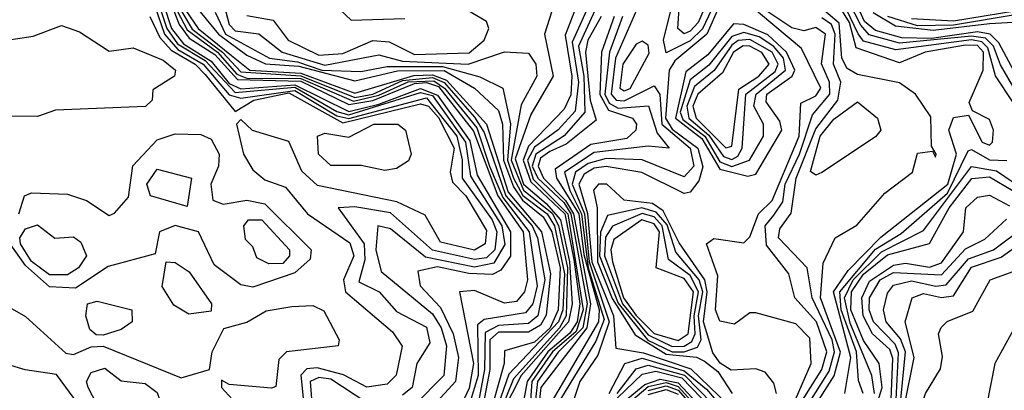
# Model space of a CAD drawing. Extents: x 2889633 to 3052318, y 540750 to 918690.
# Tile 584 of 656: x 2991205 to 2992850, y 826100 to 826719. Entities that reach past the tile are written whole.
import ezdxf

# ---------------------------------------------------------------- set-up
doc = ezdxf.new("R2010")
doc.units = 0

msp = doc.modelspace()

# ---------------------------------------------------------------- linework, layer by layer
at = {"layer": '0CON02XD'}
for points in [[(2992315, 826695.7), (2992304.6, 826704.6), (2992308.2, 826755), (2992338.3, 826801.7), (2992337.5, 826855), (2992346.2, 826865), (2992365, 826866.5), (2992418.5, 826835), (2992425.4, 826825), (2992426.2, 826803.8), (2992418.2, 826791.8), (2992362, 826768), (2992338.5, 826715), (2992325, 826700.5), (2992315, 826695.7)], [(2991420, 826775), (2991447, 826695), (2991469.5, 826669.5), (2991511.8, 826645), (2991555, 826594), (2991575, 826588.1), (2991665, 826601.3), (2991735, 826558.7), (2991755, 826554.4), (2991885, 826589.2), (2991935.7, 826525), (2991944.7, 826485.3), (2991944.6, 826455), (2991994.6, 826385), (2992002.5, 826365), (2991998.8, 826335), (2991985, 826321.5), (2991965, 826318.7), (2991894.7, 826334.7), (2991825, 826396.7), (2991765, 826406.9), (2991737.5, 826405), (2991780.5, 826345), (2991781.8, 826318.2), (2991771.9, 826281.9), (2991806, 826265), (2991835, 826232), (2991885, 826206), (2991890.5, 826179.5), (2991868.8, 826145), (2991860.8, 826105), (2991845, 826092.2)], [(2991428, 826775), (2991450.9, 826705), (2991468.9, 826678.9), (2991515, 826651.3), (2991565, 826598), (2991665, 826606.6), (2991735, 826566.1), (2991755, 826560.4), (2991875, 826597.8), (2991895, 826592.9), (2991950.2, 826515), (2991958.1, 826458.1), (2992010.8, 826375), (2992015.8, 826344.2), (2991997.4, 826312.6), (2991965, 826305.9), (2991883, 826323), (2991825, 826370), (2991803.3, 826375), (2991800.5, 826335), (2991808.9, 826298.9), (2991895, 826228.1), (2991909.6, 826205), (2991918.5, 826175), (2991914, 826125), (2991865, 826075.7)], [(2991432.8, 826785), (2991459.2, 826705), (2991479.1, 826679.1), (2991525, 826650.4), (2991555, 826612.6), (2991575, 826603.8), (2991665, 826610.8), (2991755, 826566.2), (2991805, 826578.3), (2991875, 826604.5), (2991903.3, 826593.3), (2991957.1, 826517.1), (2991969.6, 826459.6), (2992025.3, 826365), (2992025.3, 826324.7), (2992009.1, 826300.9), (2991995, 826293.8), (2991955.3, 826295.3), (2991903.3, 826306.7), (2991870.3, 826299.7), (2991874.3, 826275), (2991908.5, 826238.5), (2991929.3, 826195), (2991938.2, 826155), (2991933.5, 826115), (2991885, 826062.2)], [(2991447, 826775), (2991471.6, 826711.6), (2991488.6, 826688.6), (2991531.1, 826661.1), (2991569.3, 826619.3), (2991675, 826617), (2991755, 826577.6), (2991795, 826584.6), (2991865, 826612.8), (2991885, 826614.6), (2991905, 826607.7), (2991963.4, 826533.4), (2992004.1, 826425), (2992046.2, 826365), (2992053.3, 826285), (2992048.6, 826265), (2992035, 826248.8), (2992015, 826246), (2991965, 826267.1), (2991940, 826265), (2991963.1, 826145), (2991956.1, 826103.9), (2991935, 826059.2)], [(2992110.4, 826785), (2992082.2, 826695), (2992096.7, 826625), (2992058.9, 826561.1), (2992032.9, 826487.1), (2992047, 826445), (2992085, 826412.3), (2992108.5, 826385), (2992123.6, 826315), (2992128.2, 826245), (2992121.9, 826215), (2992043, 826125), (2992012.6, 826065)], [(2992903.5, 826563.5), (2992840.8, 826680.8), (2992826.5, 826695), (2992805, 826698.9), (2992728.2, 826688.2), (2992678.9, 826688.9), (2992635, 826701.4), (2992616.6, 826716.6), (2992586.1, 826785)], [(2991457.9, 826755), (2991485, 826702.5), (2991535.7, 826665), (2991568.2, 826628.2), (2991585, 826621.9), (2991675, 826621.1), (2991763.2, 826583.2), (2991805, 826593.3), (2991854.5, 826615.5), (2991897.3, 826617.3), (2991915.1, 826605.1), (2991968.7, 826538.7), (2991990.2, 826475), (2992012.4, 826422.4), (2992056.3, 826365), (2992069.6, 826275), (2992062.5, 826245), (2992050.2, 826229.8), (2991981.3, 826218.7), (2991970.2, 826209.8), (2991971, 826125), (2991946.4, 826045)], [(2991463.9, 826753.9), (2991493.6, 826703.6), (2991544.3, 826665), (2991575, 826632.6), (2991675, 826625.4), (2991765, 826589.5), (2991795, 826595.2), (2991845, 826618.1), (2991895, 826622.7), (2991914.3, 826614.3), (2991965, 826556.5), (2991981.2, 826531.2), (2992017.6, 826425), (2992061.1, 826375), (2992070.3, 826355), (2992082.4, 826285), (2992070.9, 826225), (2992055, 826212.1), (2992005, 826208.8), (2991982.8, 826197.2), (2991981.6, 826135), (2991970.8, 826075)], [(2991469.7, 826755), (2991503.5, 826705), (2991559.4, 826659.4), (2991590, 826635), (2991675, 826630.1), (2991765, 826596.6), (2991863.6, 826626.4), (2991895, 826627.4), (2991918.5, 826618.5), (2991985.2, 826545.2), (2992021.2, 826431.2), (2992076.7, 826365), (2992092.2, 826295), (2992085, 826226.2), (2992075, 826209.2), (2992055, 826197.3), (2992005, 826197.5), (2991990.9, 826185), (2991990.7, 826135), (2991977.5, 826065)], [(2991480.5, 826765), (2991537.4, 826695), (2991585, 826660), (2991615.7, 826645.7), (2991671.6, 826641.6), (2991765, 826617.5), (2991836.2, 826633.8), (2991914.4, 826634.4), (2991965.3, 826605.3), (2992005, 826568), (2992012, 826545), (2992013.5, 826485), (2992030.1, 826440.1), (2992045, 826418.3), (2992080, 826390), (2992094.4, 826365), (2992108.2, 826305), (2992104.8, 826235), (2992091.6, 826205), (2992065, 826180.9), (2992015, 826166.2), (2992014.6, 826145), (2991986.3, 826043.7)], [(2991544.3, 826754.3), (2991555, 826711.2), (2991565, 826701.1), (2991605, 826695.7), (2991643.8, 826665), (2991715, 826643.3), (2991805, 826660.6), (2991845, 826650.3), (2991954.6, 826645.4), (2992015, 826666), (2992055, 826663.3), (2992067.5, 826645), (2992069.2, 826625), (2992042.8, 826577.2), (2992026.5, 826485), (2992046.7, 826435), (2992095, 826396.1), (2992105.5, 826375.5), (2992120.1, 826305), (2992118.3, 826225), (2992106.8, 826205), (2992030.2, 826119.8), (2991988.1, 826015)], [(2991721.2, 826755), (2991758.8, 826718.8), (2991848.7, 826721.3)], [(2992371.5, 826758.5), (2992345.6, 826704.4), (2992325, 826683.9), (2992285, 826664.2), (2992280.6, 826685), (2992301.3, 826768.7)], [(2992583.5, 826095), (2992593.9, 826155), (2992564.8, 826265.2), (2992589.2, 826300.8), (2992643.7, 826356.3), (2992755.8, 826445), (2992770.3, 826495), (2992757.5, 826535), (2992765, 826556.2), (2992790, 826560), (2992812.9, 826515), (2992825, 826510), (2992830, 826515), (2992832, 826535), (2992825, 826552.5), (2992797, 826567), (2992791.2, 826581.2), (2992814.7, 826635.3), (2992815.3, 826665), (2992805, 826676.1), (2992785, 826677), (2992718, 826665), (2992675, 826647.5), (2992602.4, 826672.4), (2992591.6, 826715), (2992566.8, 826755)], [(2992865, 826581.2), (2992835.4, 826625.4), (2992822.5, 826672.5), (2992812.3, 826682.3), (2992795, 826685.8), (2992668.9, 826668.9), (2992615, 826683.8), (2992606, 826696), (2992573.8, 826763.8)], [(2992898.7, 826548.7), (2992843.8, 826643.8), (2992832.1, 826675), (2992818.7, 826688.7), (2992795, 826692), (2992675, 826680.3), (2992624.3, 826694.3), (2992610.2, 826710.2), (2992582.5, 826765)], [(2991585, 826726.2), (2991628.6, 826718.6), (2991654, 826685), (2991705, 826660), (2991745, 826662.9), (2991795, 826684.5), (2991822.4, 826682.4), (2991865, 826661.5), (2991956, 826664), (2991981.2, 826685), (2991988.8, 826705), (2991985, 826716.2), (2991936.7, 826745)], [(2992136.2, 826743.8), (2992116.6, 826693.4), (2992127.5, 826625), (2992125.8, 826594.2), (2992115, 826570), (2992055, 826508.2), (2992046.2, 826485), (2992058.9, 826448.9), (2992116.1, 826395), (2992130.9, 826319.1), (2992140.9, 826245), (2992136.5, 826215), (2992124.2, 826195.8), (2992087.5, 826165), (2992053, 826115), (2992035, 826018.8)], [(2992375, 826744.4), (2992353.2, 826695), (2992299.5, 826650.5), (2992290, 826635), (2992283.9, 826555), (2992295, 826536.8), (2992337.8, 826505), (2992346.5, 826473.5), (2992339.5, 826450.5), (2992325, 826431.2), (2992315, 826429.2), (2992244.5, 826464.5), (2992185, 826474), (2992165, 826471.4), (2992148.3, 826461.7), (2992139.2, 826445), (2992154, 826396), (2992160.9, 826315), (2992197, 826225), (2992200.9, 826170.9), (2992247.2, 826162.8), (2992326.2, 826136.2), (2992405, 826060.8), (2992435, 826057.7)], [(2992435, 826057.7), (2992475, 826063.9), (2992501.3, 826085), (2992527.5, 826145), (2992525, 826187.5), (2992501.7, 826211.7), (2992435, 826230), (2992425, 826230), (2992399.3, 826210.7), (2992375, 826216.2), (2992367.8, 826235), (2992371.5, 826291.5), (2992352.5, 826345), (2992365, 826354), (2992415, 826346.7), (2992425, 826356.7), (2992439.4, 826395), (2992462.4, 826417.6), (2992507.6, 826525), (2992510, 826580), (2992535, 826592.2), (2992543.3, 826605), (2992511.2, 826671.2), (2992418.6, 826748.6)], [(2992527.9, 826065), (2992565.6, 826124.4), (2992576.1, 826163.9), (2992542.8, 826255), (2992547.3, 826312.7), (2992567.5, 826355), (2992603.6, 826376.4), (2992650.5, 826429.5), (2992696.7, 826465), (2992705, 826496.7), (2992730, 826500), (2992735, 826490), (2992736.2, 826495), (2992728.3, 826508.3), (2992727.3, 826557.3), (2992701.8, 826595), (2992675, 826614.1), (2992605, 826627.8), (2992587.7, 826637.7), (2992578.4, 826655), (2992573.9, 826713.9), (2992537.5, 826745)], [(2992895, 826738.4), (2992765, 826716.7), (2992695, 826720.8)], [(2991422.7, 826725), (2991439.7, 826689.7), (2991458.6, 826668.6), (2991498.5, 826645), (2991515, 826627.9), (2991565, 826566.2), (2991596.2, 826585), (2991655, 826597.1), (2991745, 826547.2), (2991875, 826579.1), (2991888.2, 826575), (2991905, 826556), (2991930.9, 826505), (2991924.3, 826465), (2991928.3, 826448.3), (2991950.5, 826425), (2991985, 826367.5), (2991982.9, 826345), (2991965, 826334.5), (2991908, 826348), (2991882.9, 826392.9), (2991835.4, 826415.4), (2991702.6, 826442.6), (2991676.5, 826466.5), (2991655, 826515.8), (2991594.2, 826534.2), (2991575, 826552.5), (2991567.5, 826545), (2991579.1, 826495), (2991595, 826468.6), (2991615, 826452.2), (2991649.5, 826439.5), (2991686, 826395), (2991756.9, 826346.9), (2991763.5, 826325), (2991746.4, 826285), (2991749.4, 826265), (2991827.9, 826197.9)], [(2991531.9, 826731.9), (2991548.9, 826695), (2991622.5, 826655), (2991669.2, 826649.2), (2991710, 826635), (2991775, 826632.9), (2991818.9, 826641.1), (2991911.5, 826641.5), (2991973.8, 826623.8), (2992012.5, 826605), (2992025.3, 826545.3), (2992020, 826485), (2992030, 826455), (2992046, 826426), (2992086.2, 826395), (2992098.5, 826375), (2992115.4, 826295), (2992112.8, 826235), (2992105.6, 826215), (2992022.5, 826127.5), (2991986.6, 826025)], [(2992152.3, 826735), (2992128.1, 826681.9), (2992138.8, 826615), (2992133.3, 826566.7), (2992105, 826535.6), (2992065, 826506.6), (2992053.4, 826485), (2992063.3, 826453.3), (2992121, 826395), (2992146.8, 826235), (2992135, 826198.6), (2992095.3, 826165), (2992061, 826115), (2992055, 826036.7)], [(2992165.8, 826735), (2992138.8, 826675), (2992147.8, 826625), (2992149.6, 826565), (2992115, 826525.5), (2992067.3, 826495), (2992061.6, 826475), (2992070.7, 826455), (2992114.1, 826414.1), (2992125.8, 826395), (2992153, 826245), (2992145.9, 826205), (2992105, 826163.9), (2992070.3, 826115), (2992060.3, 826025)], [(2992176.4, 826725), (2992154.6, 826685), (2992150.6, 826665), (2992158.3, 826585), (2992168.2, 826551.8), (2992118.2, 826511.8), (2992090.9, 826499.1), (2992075, 826487.9), (2992071.1, 826475), (2992080.3, 826455), (2992117.3, 826417.3), (2992130.2, 826395), (2992159, 826245), (2992152.8, 826205), (2992076, 826105), (2992066.8, 826025)], [(2992198.4, 826725), (2992177.3, 826665), (2992174.5, 826594.5), (2992188.6, 826568.6), (2992228.8, 826555), (2992235.7, 826545), (2992234.3, 826535), (2992219.2, 826520.8), (2992159.2, 826510.8), (2992100, 826470), (2992102.2, 826455), (2992139.2, 826395), (2992147.4, 826327.4), (2992173.4, 826235), (2992172.3, 826215), (2992095, 826083.1)], [(2992212.3, 826725), (2992190.3, 826665), (2992183, 826595), (2992190.1, 826580.1), (2992205, 826571.9), (2992255.5, 826575.5), (2992270, 826530), (2992290, 826505), (2992255, 826508), (2992165, 826497.9), (2992115.5, 826465), (2992124, 826434), (2992143.8, 826395), (2992154.9, 826304.9), (2992181.4, 826218.6), (2992167.7, 826182.3), (2992095, 826062.7)], [(2992235.6, 826735.6), (2992200.7, 826655), (2992193.2, 826595), (2992201.4, 826585), (2992215, 826584.1), (2992265, 826608.8), (2992274.5, 826594.5), (2992277.8, 826545), (2992325.3, 826505), (2992331.5, 826475), (2992315, 826456.9), (2992245, 826485.5), (2992185, 826487.5), (2992155, 826479.1), (2992133.6, 826465), (2992128.4, 826445), (2992148.9, 826395), (2992156.8, 826315), (2992190, 826215), (2992170.9, 826159.1), (2992140.9, 826115), (2992131.1, 826085)], [(2992507.3, 826075), (2992545.4, 826135), (2992553.6, 826165), (2992536.1, 826215), (2992500, 826255), (2992490, 826295), (2992452.7, 826342.7), (2992450.5, 826375), (2992465, 826393.1), (2992480, 826415), (2992483.9, 826445), (2992508.1, 826495), (2992529.6, 826560.4), (2992558.8, 826595), (2992557.9, 826615), (2992544.4, 826645.6), (2992551.4, 826695), (2992535, 826706.5), (2992515, 826700.8), (2992495, 826705.6), (2992453.5, 826733.5)], [(2992521.1, 826075), (2992557.5, 826132.5), (2992566.2, 826165), (2992562.5, 826185), (2992528.8, 826255), (2992520.6, 826305), (2992472.9, 826355), (2992475, 826370), (2992493.7, 826396.3), (2992502.3, 826455), (2992535, 826537.1), (2992571.8, 826585), (2992577.1, 826615), (2992564.5, 826645), (2992567.5, 826695), (2992561.3, 826711.3), (2992545, 826722.3)], [(2992875, 826715.4), (2992825, 826712.5), (2992731.2, 826701.2), (2992668.5, 826708.5), (2992630.7, 826730.7)], [(2992875, 826728.6), (2992765, 826710.4), (2992705, 826709.4), (2992655.6, 826725)], [(2991138.8, 826678.8), (2991228.1, 826691.9), (2991275, 826710), (2991305, 826699.2), (2991355, 826666.7), (2991395, 826672.5), (2991445, 826651.9), (2991465.7, 826635), (2991463.8, 826625), (2991427.5, 826602.5), (2991426.7, 826585), (2991415.7, 826574.3), (2991265, 826568.1), (2991235, 826557.5), (2991161.7, 826558.3)], [(2992421.7, 826458.3), (2992435, 826461.2), (2992478.5, 826535), (2992475, 826550), (2992452.1, 826582.1), (2992453.6, 826595), (2992495.6, 826625), (2992500, 826635), (2992485.9, 826665), (2992455, 826694.1), (2992415, 826711.5), (2992397.4, 826712.6), (2992355, 826660.5), (2992317.9, 826632.1), (2992300.7, 826555), (2992345, 826520.8), (2992375, 826469.7), (2992421.7, 826458.3)], [(2992395, 826474.2), (2992424.3, 826485), (2992448, 826525), (2992448, 826545), (2992431.8, 826575), (2992435.5, 826595), (2992484.7, 826635.3), (2992481.4, 826655), (2992465, 826674.7), (2992440.7, 826690.7), (2992415, 826697.8), (2992395, 826691.2), (2992356.5, 826643.5), (2992325, 826618.9), (2992308.6, 826565), (2992312.8, 826552.8), (2992349.6, 826525), (2992375, 826482.2), (2992395, 826474.2)], [(2992215, 826600.6), (2992225, 826604.5), (2992256.6, 826663.4), (2992255, 826676.7), (2992245, 826683.8), (2992235, 826678.8), (2992212.9, 826645), (2992208, 826605), (2992215, 826600.6)], [(2992395, 826486.2), (2992405, 826491.5), (2992412.1, 826505), (2992418.5, 826595), (2992467, 826633), (2992472.5, 826645), (2992462.3, 826665), (2992425, 826686.2), (2992405.2, 826684.8), (2992395, 826676.7), (2992365.2, 826634.8), (2992332.3, 826607.7), (2992319.5, 826575), (2992322.8, 826555), (2992356.5, 826526.5), (2992381.1, 826491.1), (2992395, 826486.2)], [(2992385, 826505.6), (2992395, 826508), (2992406.6, 826603.4), (2992440, 826625), (2992457.1, 826645), (2992445, 826664.5), (2992425, 826675.3), (2992414, 826676), (2992397.5, 826665), (2992379.2, 826630.8), (2992337.9, 826595), (2992329.7, 826575), (2992335.3, 826555), (2992385, 826505.6)], [(2992535, 826460), (2992526.1, 826466.1), (2992542.5, 826525), (2992565, 826553.3), (2992605, 826582.5), (2992638, 826555), (2992643.8, 826535), (2992635, 826523.8), (2992545, 826464.2), (2992535, 826460)], [(2991815, 826467.5), (2991775.7, 826475.7), (2991725, 826475.7), (2991704.4, 826495), (2991702.9, 826525), (2991715, 826530), (2991755, 826523.3), (2991796.7, 826545), (2991836.7, 826545), (2991850, 826535), (2991859.2, 826495), (2991855, 826483.8), (2991835, 826470.8), (2991815, 826467.5)], [(2991204, 826395), (2991213.3, 826425), (2991225, 826430), (2991285, 826428.1), (2991317.2, 826417.2), (2991355, 826392.5), (2991363.6, 826396.4), (2991387.1, 826422.9), (2991394.5, 826475.5), (2991435, 826518.8), (2991465, 826528.8), (2991507.9, 826527.9), (2991525, 826520), (2991538.6, 826495), (2991537.5, 826475), (2991524.4, 826445), (2991528.1, 826418.1), (2991545, 826411.1), (2991585, 826418.1), (2991615, 826411.9), (2991692, 826335), (2991690.3, 826319.7), (2991665, 826296.9), (2991595, 826272.9), (2991575, 826276.9), (2991530.2, 826310.2), (2991503.8, 826365), (2991465, 826375.6), (2991438.8, 826365), (2991431.7, 826328.3), (2991353, 826307), (2991298.7, 826271.3)], [(2992614.2, 826095), (2992606.7, 826116.7), (2992603.3, 826165), (2992577.3, 826235), (2992575.2, 826264.8), (2992635, 826336.1), (2992677.9, 826362.1), (2992755, 826429.7), (2992789.5, 826500.5), (2992795, 826502.5), (2992825, 826485.5), (2992854.2, 826484.2)], [(2992633.1, 826095), (2992628.5, 826125), (2992592.7, 826212.7), (2992583.3, 826255), (2992597.6, 826285), (2992645, 826331.9), (2992715, 826367.5), (2992795, 826474.4), (2992837, 826467), (2992865, 826447.9)], [(2991485, 826407.5), (2991423.8, 826425), (2991418, 826445), (2991435, 826470), (2991492.5, 826455), (2991485, 826407.5)], [(2992469.4, 826095), (2992465, 826112.5), (2992450.5, 826130.5), (2992435, 826136.2), (2992394, 826134), (2992375.6, 826145.6), (2992363.3, 826163.3), (2992347.3, 826215), (2992353.4, 826265), (2992349.8, 826285), (2992307, 826347), (2992280.3, 826400.3), (2992262.4, 826412.4), (2992215, 826418.1), (2992185.8, 826445), (2992172, 826445), (2992163.8, 826435), (2992170, 826405), (2992170.4, 826315), (2992195, 826253.6), (2992233.2, 826193.2), (2992285, 826160.9), (2992336, 826156), (2992349.1, 826149.1), (2992371.7, 826131.7), (2992395.6, 826095)], [(2992614.6, 826005), (2992646.1, 826105), (2992640.9, 826145), (2992615, 826183.6), (2992593.6, 826235), (2992594.8, 826265), (2992615, 826294.7), (2992655, 826326.7), (2992725, 826345.7), (2992758, 826405), (2992796, 826454), (2992825, 826456.8), (2992865, 826433.4)], [(2992661.2, 826085), (2992663.7, 826153.7), (2992658.9, 826168.9), (2992630, 826195), (2992614.2, 826225), (2992611.9, 826255), (2992625, 826282.7), (2992665, 826309.5), (2992685, 826312.8), (2992725, 826306.2), (2992745, 826313.5), (2992781.9, 826365), (2992785.6, 826405), (2992805, 826423.3), (2992825, 826426.4), (2992858.5, 826408.5)], [(2992295, 826164.5), (2992315, 826164.8), (2992337.6, 826172.4), (2992343.4, 826185), (2992339.1, 826225), (2992346.6, 826265), (2992340.5, 826285), (2992301.3, 826331.3), (2992286.6, 826376.6), (2992268.2, 826398.2), (2992244.8, 826405.2), (2992187.4, 826392.6), (2992175.6, 826364.4), (2992174, 826325), (2992205, 826245.9), (2992254.4, 826184.4), (2992295, 826164.5)], [(2992295, 826173.4), (2992315, 826174.3), (2992327.9, 826182.1), (2992333.7, 826195), (2992331.9, 826225), (2992339.3, 826265), (2992325, 826292), (2992288.8, 826318.8), (2992278.4, 826375), (2992265, 826390.3), (2992245, 826395.7), (2992195.3, 826374.7), (2992183.7, 826356.3), (2992181.9, 826325), (2992212.2, 826245), (2992255, 826193), (2992295, 826173.4)], [(2991285, 826293.1), (2991255, 826293.3), (2991225, 826315.6), (2991206.7, 826345), (2991205.7, 826355), (2991215, 826370), (2991235, 826376.7), (2991264.3, 826354.3), (2991295, 826356.7), (2991307.7, 826347.7), (2991316.7, 826325), (2991303.8, 826305), (2991285, 826293.1)], [(2991621.7, 826311.7), (2991601.7, 826321.7), (2991595, 826340), (2991582.5, 826352.5), (2991580, 826375), (2991587.5, 826385), (2991610, 826385), (2991656, 826335), (2991656.2, 826325), (2991645, 826312.5), (2991621.7, 826311.7)], [(2992305, 826183.5), (2992322.1, 826195), (2992331.1, 826265), (2992315, 826287.3), (2992268.6, 826305), (2992274.1, 826365), (2992265, 826378.7), (2992244.8, 826385.2), (2992197.8, 826352.2), (2992192.7, 826335), (2992195.5, 826315), (2992214.1, 826255), (2992235, 826225.3), (2992265, 826195.3), (2992305, 826183.5)], [(2992669.2, 826085), (2992673.2, 826163.2), (2992667.6, 826177.6), (2992631.5, 826215), (2992624, 826235), (2992624.7, 826255), (2992642.5, 826285), (2992665, 826297.3), (2992745, 826293.5), (2992785, 826336.9), (2992817.2, 826352.8), (2992853.6, 826386.4)], [(2992677.3, 826085), (2992684.7, 826165), (2992676.7, 826186.7), (2992652.9, 826215), (2992648, 826235), (2992655, 826262.5), (2992665, 826275.8), (2992695, 826283.5), (2992735.5, 826274.5), (2992753.1, 826276.9), (2992790, 826320), (2992832, 826335), (2992885, 826374.4)], [(2991298.7, 826271.3), (2991255, 826273.5), (2991215, 826308.8), (2991189.6, 826345)], [(2992864.3, 825885), (2992848, 825898), (2992795, 825909.6), (2992755, 825933.9), (2992745, 825933.6), (2992695, 825891.2), (2992675, 825892.9), (2992661.4, 825915), (2992661.2, 826005), (2992664.4, 826035), (2992683.5, 826075), (2992699.5, 826155), (2992684.3, 826215), (2992696.2, 826255), (2992715, 826261.9), (2992745, 826255.5), (2992765, 826258.1), (2992795, 826306.2), (2992845, 826323.1), (2992892.8, 826357.2)], [(2991487.6, 826227.6), (2991462.6, 826242.6), (2991443.6, 826273.6), (2991450, 826315), (2991465, 826313.8), (2991488.5, 826298.5), (2991525.7, 826245), (2991525, 826232.5), (2991487.6, 826227.6)], [(2992876.9, 826223.1), (2992834.2, 826145), (2992806.4, 826003.6), (2992790, 825965), (2992730.8, 825979.2), (2992718.8, 825971.2), (2992705.6, 825935), (2992695, 825930), (2992689.5, 826010.5), (2992718.6, 826095), (2992743.6, 826136.4), (2992746.8, 826156.8), (2992740, 826195), (2992744.4, 826205.6), (2992754.5, 826215.5), (2992797.6, 826232.4), (2992826.2, 826285), (2992865, 826298.9)], [(2991345, 826192.5), (2991333, 826193), (2991322.3, 826202.3), (2991315.7, 826225), (2991318.8, 826245), (2991335, 826249.4), (2991392.5, 826235), (2991393.3, 826215), (2991375, 826202), (2991345, 826192.5)], [(2991185, 826241.1), (2991215, 826224), (2991282.3, 826162.3), (2991295, 826160), (2991325, 826173.3), (2991345, 826174), (2991475, 826121.2), (2991522.5, 826135), (2991526.9, 826165), (2991546.4, 826203.6), (2991585, 826214.2), (2991616.8, 826233.2), (2991659.7, 826240.3), (2991695, 826241.9), (2991713.4, 826233.4), (2991738.8, 826185), (2991737.5, 826175), (2991651.2, 826165), (2991638.3, 826151.7), (2991633, 826107), (2991626.2, 826103.8), (2991555, 826110), (2991542.5, 826117.5), (2991542.5, 826105), (2991597.5, 826045)], [(2991827.9, 826197.9), (2991844.1, 826174.1), (2991834.3, 826125.7), (2991819.1, 826110.9), (2991785, 826105.8), (2991746.4, 826126.4), (2991702, 826138), (2991685, 826136.4), (2991675, 826125.8), (2991680.9, 826065)], [(2991349.1, 826015), (2991267, 826127), (2991214.6, 826134.6), (2991155, 826152.5)], [(2992190, 826095), (2992216, 826145), (2992245, 826154.2), (2992315, 826133), (2992352.6, 826102.6), (2992385, 826064.3)], [(2991415, 825981.2), (2991362.6, 826022.6), (2991320, 826105), (2991316.7, 826115), (2991325, 826130), (2991347.3, 826137.3), (2991375, 826116.2), (2991415, 826112), (2991435, 826096.7), (2991462.5, 826015), (2991455, 825998.8), (2991435, 825983.3), (2991415, 825981.2)], [(2992162.1, 826047.9), (2992245, 826127.7), (2992267.8, 826132.2), (2992311.4, 826121.4), (2992375.2, 826055)], [(2992203.4, 826095), (2992235, 826136.5), (2992255, 826142.6), (2992315.6, 826125.6), (2992384.9, 826054.9)], [(2991785, 826079.4), (2991725, 826119.2), (2991705, 826121.8), (2991690.6, 826115), (2991696.9, 826035)], [(2992170.7, 826035), (2992255, 826106.6), (2992285, 826113.7), (2992305, 826107), (2992370.4, 826035)], [(2992178.3, 826051.7), (2992249.6, 826110.4), (2992275, 826119.3), (2992305, 826113), (2992375, 826038.4)], [(2992255, 826100), (2992285, 826107.8), (2992305, 826100.5), (2992365, 826032.6)], [(2992255, 826093.7), (2992285, 826101.6), (2992305, 826093.8)]]:
    msp.add_lwpolyline(points, dxfattribs=at)

doc.saveas('drawing.dxf')
